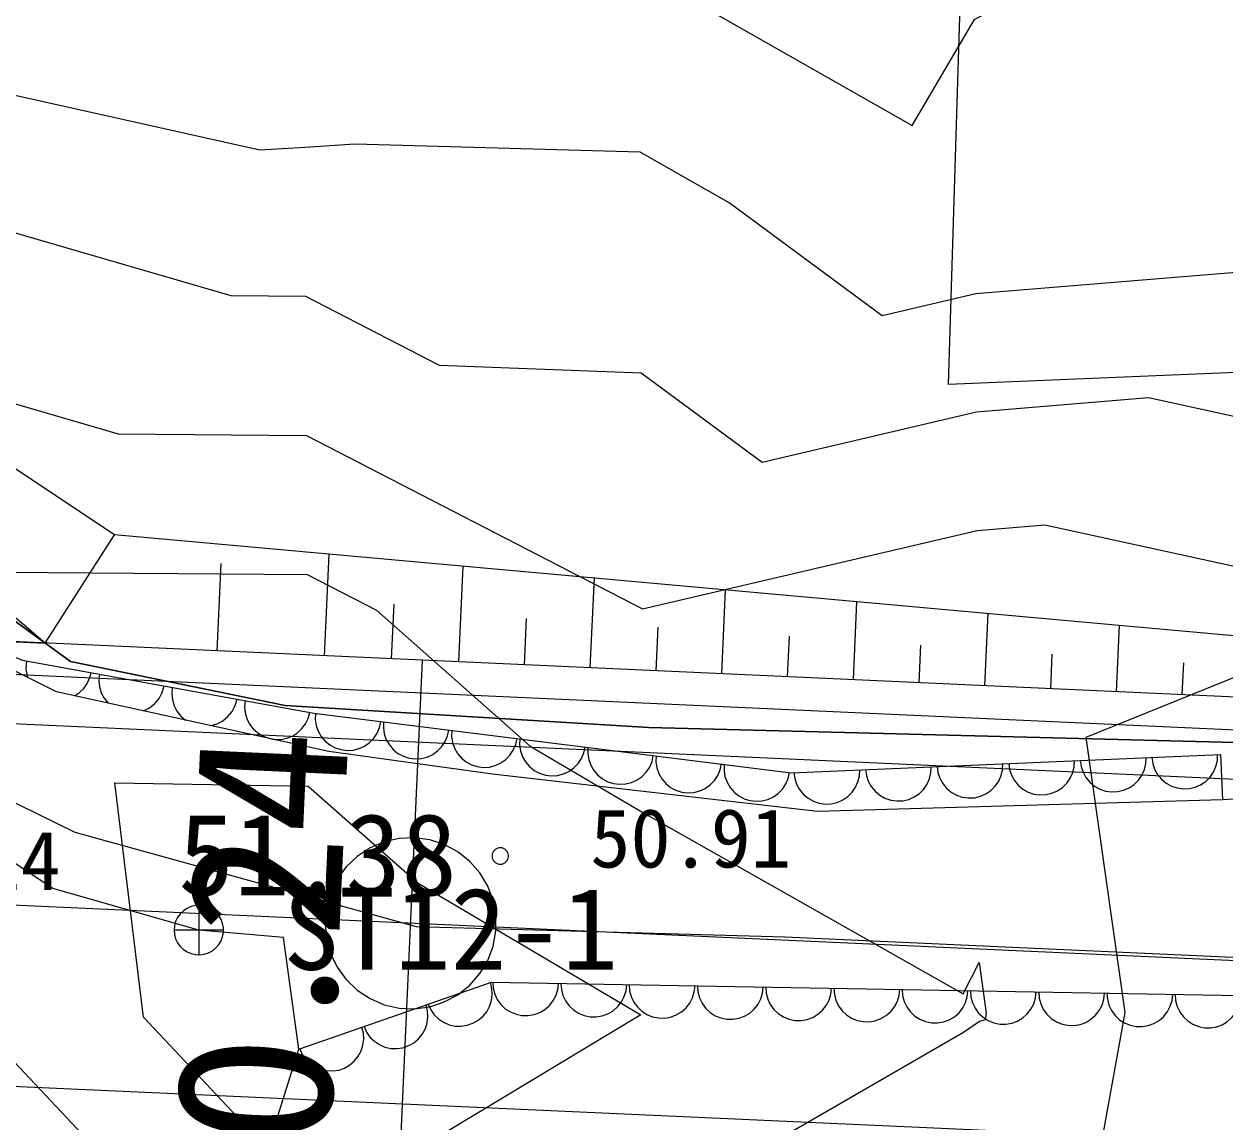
# Model space of a CAD drawing. Extents: x 42655 to 43811, y -141820 to -141156.
# Drawn here: x 43602.29 to 43620.52, y -141351.2 to -141334.52 of the extents above; entities that cross this region are included whole.
import ezdxf

# ---------------------------------------------------------------- set-up
doc = ezdxf.new("R2010")
doc.units = 0
for name, color, linetype in [('D-BMK-HTXT_1', 7, 'Continuous'), ('D-BMK_1', 7, 'Continuous'), ('D-STR-STR4_1', 7, 'Continuous'), ('D-STR_1', 7, 'Continuous'), ('ZE_HICN', 7, 'Continuous'), ('ZE_LWCN', 7, 'Continuous'), ('地形', 7, 'Continuous'), ('現況道路ﾊｯﾁ', 7, 'Continuous')]:
    doc.layers.add(name, color=color, linetype=linetype)

msp = doc.modelspace()

# ---------------------------------------------------------------- linework, layer by layer
at = {"layer": 'D-BMK-HTXT_1'}
msp.add_line((43607.984, -141352.178), (43608.347, -141344.186), dxfattribs=at)
msp.add_lwpolyline([(43606.865, -141348.182), (43606.886, -141348.414), (43606.948, -141348.639), (43607.049, -141348.849), (43607.186, -141349.038), (43607.355, -141349.199), (43607.549, -141349.327), (43607.764, -141349.419), (43607.991, -141349.47), (43608.224, -141349.481), (43608.455, -141349.45), (43608.676, -141349.378), (43608.882, -141349.267), (43609.064, -141349.122), (43609.217, -141348.946), (43609.337, -141348.746), (43609.419, -141348.528), (43609.46, -141348.299), (43609.46, -141348.066), (43609.419, -141347.836), (43609.337, -141347.618), (43609.217, -141347.418), (43609.064, -141347.243), (43608.882, -141347.097), (43608.676, -141346.987), (43608.455, -141346.915), (43608.224, -141346.884), (43607.991, -141346.894), (43607.764, -141346.946), (43607.549, -141347.037), (43607.355, -141347.166), (43607.186, -141347.327), (43607.049, -141347.515), (43606.948, -141347.725), (43606.886, -141347.95), (43606.865, -141348.182)], dxfattribs=at)
at = {"layer": 'D-BMK_1'}
msp.add_lwpolyline([(43648.124, -141349.997), (43439.808, -141340.537)], dxfattribs=at)
at = {"layer": 'D-STR-STR4_1'}
for p, q in [((43602.616, -141343.926), (43603.668, -141342.28)), ((43606.858, -141344.119), (43606.928, -141342.574)), ((43605.225, -141344.045), (43605.285, -141342.718)), ((43608.896, -141344.211), (43608.962, -141342.758)), ((43610.894, -141344.302), (43610.956, -141342.938)), ((43612.892, -141344.393), (43612.95, -141343.118)), ((43614.89, -141344.483), (43614.944, -141343.298)), ((43607.877, -141344.165), (43607.915, -141343.338)), ((43616.888, -141344.574), (43616.938, -141343.477)), ((43609.895, -141344.257), (43609.927, -141343.552)), ((43618.886, -141344.665), (43618.932, -141343.657)), ((43611.893, -141344.347), (43611.923, -141343.687)), ((43613.891, -141344.438), (43613.919, -141343.823)), ((43615.889, -141344.529), (43615.915, -141343.958)), ((43617.887, -141344.62), (43617.911, -141344.094)), ((43619.885, -141344.71), (43619.907, -141344.229))]:
    msp.add_line(p, q, dxfattribs=at)
msp.add_lwpolyline([(43638.316, -141345.547), (43628.353, -141344.508), (43603.668, -141342.28), (43590.203, -141333.314)], dxfattribs=at)
at = {"layer": 'D-STR_1'}
msp.add_line((43648.306, -141346.001), (43558.398, -141341.918), dxfattribs=at)
for points in [[(43586.948, -141334.715), (43597.534, -141343.695), (43602.616, -141343.926), (43590.203, -141333.314), (43586.948, -141334.715)], [(43648.283, -141346.5), (43439.967, -141337.04)], [(43648.249, -141347.25), (43439.933, -141337.79)], [(43647.999, -141352.744), (43439.683, -141343.284)]]:
    msp.add_lwpolyline(points, dxfattribs=at)
at = {"layer": 'ZE_HICN'}
msp.add_lwpolyline([(43602.007, -141342.848), (43606.596, -141342.884), (43607.648, -141343.427), (43609.983, -141345.491), (43611.701, -141346.505), (43616.56, -141349.254), (43616.8, -141348.776), (43616.909, -141349.546), (43616.89, -141349.65), (43616.804, -141349.675), (43616.563, -141349.841), (43611.73, -141352.637), (43610.022, -141353.666), (43606.653, -141355.088), (43601.744, -141349.865)], dxfattribs=at)
at = {"layer": 'ZE_LWCN'}
for points in [[(43575.967, -141321.969), (43580.305, -141324.147), (43581.066, -141324.063), (43581.542, -141324.489), (43586.154, -141324.055), (43587.095, -141325.037), (43591.266, -141329.196), (43592.838, -141329.269), (43594.862, -141331.163), (43596.367, -141331.908), (43600.463, -141332.34), (43601.463, -141333.465), (43603.837, -141333.993), (43606.553, -141333.829), (43609.529, -141333.65), (43611.64, -141333.708), (43615.783, -141336.067), (43616.732, -141334.455), (43618.662, -141333.393), (43621.813, -141332.893)], [(43620.95, -141338.277), (43616.752, -141338.623), (43615.326, -141338.957), (43613.001, -141337.239), (43611.653, -141336.472), (43607.32, -141336.351), (43606.565, -141336.397), (43605.876, -141336.438), (43601.472, -141335.459), (43599.619, -141333.373), (43596.372, -141333.03), (43592.62, -141331.173), (43591.862, -141330.463), (43591.272, -141330.436), (43587.62, -141326.795), (43586.159, -141325.292), (43585.831, -141325.442), (43581.075, -141325.961), (43579.554, -141325.073), (43575.974, -141323.275)], [(43621.85, -141340.745), (43619.374, -141340.204), (43616.76, -141340.42), (43613.506, -141341.183), (43611.669, -141339.825), (43608.603, -141339.71), (43606.575, -141338.663), (43605.437, -141338.654), (43601.482, -141337.502), (43601.34, -141337.295), (43598.774, -141334.406), (43596.378, -141334.153), (43591.911, -141331.942), (43591.278, -141331.644), (43590.601, -141332.005), (43590.874, -141331.182), (43586.164, -141326.334), (43584.467, -141327.109), (43581.082, -141327.479), (43576.984, -141325.085), (43575.98, -141324.58)], [(43576.034, -141336.077), (43578.956, -141331.238), (43577.483, -141326.89), (43581.089, -141328.997), (43583.104, -141328.777), (43586.169, -141327.377), (43589.871, -141331.186), (43588.915, -141334.067), (43591.283, -141332.804), (43593.5, -141333.849), (43596.383, -141335.275), (43597.93, -141335.438), (43599.586, -141337.303), (43601.494, -141340.102), (43603.722, -141340.751), (43606.586, -141340.773), (43611.686, -141343.408), (43616.769, -141342.216), (43617.799, -141342.131), (43621.861, -141343.019)], [(43621.865, -141343.968), (43618.421, -141345.359), (43619.011, -141349.536), (43618.619, -141351.724), (43616.816, -141352.254), (43611.745, -141355.733), (43607.372, -141356.615), (43606.66, -141356.449), (43606.01, -141356.548), (43603.971, -141355.77), (43601.557, -141353.302), (43598.972, -141352.759), (43598.387, -141349.634), (43598.093, -141347.635), (43596.444, -141348.058), (43593.602, -141343.494), (43593.569, -141340.772), (43591.326, -141341.846), (43588.91, -141340.597), (43586.232, -141340.589), (43582.587, -141341.805), (43581.147, -141341.214), (43578.449, -141340.303), (43576.059, -141341.292)], [(43606.64, -141352.3), (43604.109, -141349.607), (43603.673, -141346.051), (43606.611, -141346.099), (43608.28, -141347.574), (43611.664, -141349.571), (43608.299, -141351.6), (43606.64, -141352.3)]]:
    msp.add_lwpolyline(points, dxfattribs=at)
at = {"layer": '地形'}
for p, q in [((43604.947, -141347.911), (43604.947, -141348.661)), ((43605.322, -141348.286), (43604.572, -141348.286))]:
    msp.add_line(p, q, dxfattribs=at)
for points in [[(43574.814, -141313.867), (43574.061, -141317.628), (43574.061, -141320.219), (43575.232, -141321.221), (43578.075, -141322.559), (43580.334, -141325.233), (43583.512, -141327.824), (43587.108, -141331.083), (43590.621, -141333.256), (43593.13, -141335.847), (43595.388, -141337.853), (43597.145, -141339.273), (43600.239, -141342.199), (43602.999, -141344.204), (43606.261, -141344.873), (43611.781, -141345.207), (43621.483, -141345.458)], [(43549.208, -141319.961), (43556.867, -141320.753), (43567.431, -141322.178), (43571.973, -141322.864), (43574.086, -141324.131), (43583.297, -141331.692), (43590.642, -141338.347), (43593.759, -141341.303), (43600.265, -141345.426), (43603.065, -141346.799), (43608.248, -141348.229), (43613.847, -141348.387), (43631.813, -141349.201), (43653.781, -141346.583), (43661.115, -141345.834), (43670.949, -141346.829), (43671.768, -141347.675)], [(43628.738, -141345.821), (43620.496, -141346.308), (43614.344, -141346.486), (43609.411, -141345.917), (43606.922, -141345.575), (43602.787, -141344.666), (43600.173, -141343.368), (43595.089, -141339.575), (43593.827, -141338.836), (43587.334, -141334.324), (43581.848, -141330.333), (43581.132, -141329.474), (43575.037, -141323.875), (43570.779, -141321.115)], [(43616.335, -141339.999), (43616.833, -141323.887), (43623.15, -141323.887), (43622.887, -141339.727), (43616.335, -141339.999)], [(43606.465, -141350.095), (43606.232, -141348.4), (43604.947, -141348.286), (43602.731, -141347.653), (43596.32, -141343.399), (43593.382, -141341.522), (43591.025, -141340.112)], [(43600.173, -141343.368), (43602.268, -141344.186), (43606.697, -141344.992), (43613.943, -141345.895), (43620.467, -141345.618), (43620.496, -141346.308), (43614.344, -141346.486), (43609.411, -141345.917), (43606.922, -141345.575), (43602.787, -141344.666), (43600.173, -141343.368)], [(43602.329, -141344.198), (43602.323, -141344.324), (43602.348, -141344.448)], [(43603.061, -141344.726), (43603.135, -141344.677), (43603.199, -141344.615), (43603.251, -141344.543), (43603.29, -141344.462), (43603.313, -141344.377)], [(43603.437, -141344.399), (43603.429, -141344.494), (43603.439, -141344.589), (43603.467, -141344.68), (43603.512, -141344.764), (43603.572, -141344.839)], [(43604.106, -141344.956), (43604.198, -141344.91), (43604.278, -141344.846), (43604.344, -141344.767), (43604.392, -141344.677), (43604.421, -141344.578)], [(43604.544, -141344.6), (43604.536, -141344.694), (43604.546, -141344.788), (43604.573, -141344.878), (43604.616, -141344.961), (43604.674, -141345.035), (43604.745, -141345.097)], [(43605.129, -141345.181), (43605.225, -141345.153), (43605.314, -141345.106), (43605.391, -141345.042), (43605.454, -141344.964), (43605.5, -141344.876), (43605.528, -141344.779)], [(43605.652, -141344.802), (43605.644, -141344.894), (43605.653, -141344.986), (43605.678, -141345.074), (43605.72, -141345.157), (43605.776, -141345.23), (43605.844, -141345.292), (43605.923, -141345.34), (43606.009, -141345.373), (43606.1, -141345.389), (43606.192, -141345.389), (43606.283, -141345.371), (43606.369, -141345.338), (43606.447, -141345.289), (43606.515, -141345.226), (43606.57, -141345.152), (43606.611, -141345.07), (43606.636, -141344.981)], [(43606.719, -141344.995), (43606.716, -141345.087), (43606.73, -141345.178), (43606.76, -141345.265), (43606.807, -141345.345), (43606.867, -141345.415), (43606.938, -141345.473), (43607.02, -141345.517), (43607.108, -141345.545), (43607.199, -141345.556), (43607.291, -141345.551), (43607.381, -141345.528), (43607.465, -141345.49), (43607.54, -141345.436), (43607.604, -141345.37), (43607.655, -141345.293), (43607.691, -141345.208), (43607.711, -141345.118)], [(43607.754, -141345.124), (43607.751, -141345.216), (43607.765, -141345.307), (43607.796, -141345.394), (43607.842, -141345.474), (43607.902, -141345.544), (43607.973, -141345.602), (43608.055, -141345.646), (43608.143, -141345.674), (43608.234, -141345.685), (43608.326, -141345.68), (43608.416, -141345.657), (43608.5, -141345.619), (43608.575, -141345.565), (43608.639, -141345.499), (43608.69, -141345.422), (43608.726, -141345.337), (43608.746, -141345.247)], [(43608.789, -141345.253), (43608.786, -141345.345), (43608.8, -141345.436), (43608.831, -141345.523), (43608.877, -141345.603), (43608.937, -141345.673), (43609.009, -141345.731), (43609.09, -141345.775), (43609.178, -141345.803), (43609.269, -141345.814), (43609.361, -141345.809), (43609.451, -141345.786), (43609.535, -141345.748), (43609.61, -141345.694), (43609.674, -141345.628), (43609.725, -141345.551), (43609.761, -141345.466), (43609.781, -141345.376)], [(43609.824, -141345.382), (43609.821, -141345.474), (43609.835, -141345.565), (43609.866, -141345.652), (43609.912, -141345.732), (43609.972, -141345.802), (43610.044, -141345.86), (43610.125, -141345.904), (43610.213, -141345.932), (43610.304, -141345.943), (43610.396, -141345.938), (43610.486, -141345.915), (43610.57, -141345.877), (43610.645, -141345.823), (43610.709, -141345.757), (43610.76, -141345.68), (43610.796, -141345.595), (43610.816, -141345.505)], [(43610.859, -141345.511), (43610.856, -141345.603), (43610.87, -141345.694), (43610.901, -141345.781), (43610.947, -141345.861), (43611.007, -141345.931), (43611.079, -141345.989), (43611.16, -141346.033), (43611.248, -141346.061), (43611.339, -141346.072), (43611.432, -141346.067), (43611.521, -141346.044), (43611.605, -141346.006), (43611.68, -141345.952), (43611.745, -141345.886), (43611.796, -141345.809), (43611.832, -141345.724), (43611.851, -141345.634)], [(43611.894, -141345.64), (43611.891, -141345.732), (43611.905, -141345.823), (43611.936, -141345.91), (43611.982, -141345.99), (43612.042, -141346.06), (43612.114, -141346.118), (43612.195, -141346.162), (43612.283, -141346.19), (43612.375, -141346.201), (43612.467, -141346.196), (43612.556, -141346.173), (43612.64, -141346.135), (43612.715, -141346.081), (43612.78, -141346.015), (43612.831, -141345.938), (43612.867, -141345.853), (43612.886, -141345.763)], [(43618.337, -141345.709), (43618.349, -141345.8), (43618.378, -141345.888), (43618.423, -141345.968), (43618.481, -141346.04), (43618.552, -141346.099), (43618.633, -141346.144), (43618.72, -141346.174), (43618.811, -141346.187), (43618.903, -141346.183), (43618.993, -141346.162), (43619.078, -141346.125), (43619.154, -141346.073), (43619.22, -141346.008), (43619.272, -141345.932), (43619.31, -141345.848), (43619.331, -141345.758), (43619.336, -141345.666)], [(43619.424, -141345.662), (43619.437, -141345.754), (43619.465, -141345.841), (43619.51, -141345.922), (43619.569, -141345.993), (43619.64, -141346.053), (43619.72, -141346.098), (43619.807, -141346.127), (43619.899, -141346.141), (43619.991, -141346.137), (43620.081, -141346.116), (43620.165, -141346.079), (43620.242, -141346.027), (43620.307, -141345.962), (43620.36, -141345.886), (43620.397, -141345.802), (43620.419, -141345.712), (43620.423, -141345.62)], [(43612.929, -141345.769), (43612.926, -141345.861), (43612.94, -141345.952), (43612.971, -141346.039), (43613.017, -141346.119), (43613.077, -141346.189), (43613.149, -141346.247), (43613.23, -141346.291), (43613.318, -141346.319), (43613.41, -141346.33), (43613.502, -141346.325), (43613.591, -141346.302), (43613.675, -141346.264), (43613.75, -141346.21), (43613.815, -141346.144), (43613.866, -141346.067), (43613.902, -141345.982), (43613.922, -141345.892)], [(43613.987, -141345.893), (43613.999, -141345.985), (43614.028, -141346.072), (43614.073, -141346.153), (43614.132, -141346.224), (43614.203, -141346.283), (43614.283, -141346.329), (43614.37, -141346.358), (43614.462, -141346.371), (43614.554, -141346.367), (43614.644, -141346.347), (43614.728, -141346.31), (43614.805, -141346.258), (43614.87, -141346.193), (43614.923, -141346.117), (43614.96, -141346.033), (43614.982, -141345.943), (43614.986, -141345.851)], [(43615.074, -141345.847), (43615.087, -141345.938), (43615.116, -141346.026), (43615.16, -141346.107), (43615.219, -141346.178), (43615.29, -141346.237), (43615.37, -141346.282), (43615.458, -141346.312), (43615.549, -141346.325), (43615.641, -141346.321), (43615.731, -141346.3), (43615.816, -141346.263), (43615.892, -141346.212), (43615.958, -141346.147), (43616.01, -141346.071), (43616.048, -141345.986), (43616.069, -141345.897), (43616.074, -141345.805)], [(43616.162, -141345.801), (43616.174, -141345.892), (43616.203, -141345.98), (43616.248, -141346.061), (43616.307, -141346.132), (43616.377, -141346.191), (43616.458, -141346.236), (43616.545, -141346.266), (43616.636, -141346.279), (43616.729, -141346.275), (43616.819, -141346.254), (43616.903, -141346.217), (43616.979, -141346.165), (43617.045, -141346.1), (43617.097, -141346.025), (43617.135, -141345.94), (43617.156, -141345.851), (43617.161, -141345.758)], [(43617.249, -141345.755), (43617.262, -141345.846), (43617.291, -141345.934), (43617.335, -141346.014), (43617.394, -141346.086), (43617.465, -141346.145), (43617.545, -141346.19), (43617.633, -141346.22), (43617.724, -141346.233), (43617.816, -141346.229), (43617.906, -141346.208), (43617.991, -141346.171), (43618.067, -141346.119), (43618.132, -141346.054), (43618.185, -141345.978), (43618.222, -141345.894), (43618.244, -141345.804), (43618.248, -141345.712)], [(43609.402, -141347.161), (43609.404, -141347.183), (43609.41, -141347.205), (43609.42, -141347.225), (43609.433, -141347.243), (43609.449, -141347.259), (43609.468, -141347.271), (43609.488, -141347.28), (43609.51, -141347.285), (43609.533, -141347.286), (43609.555, -141347.283), (43609.576, -141347.276), (43609.596, -141347.265), (43609.613, -141347.251), (43609.628, -141347.235), (43609.64, -141347.215), (43609.647, -141347.194), (43609.651, -141347.172), (43609.651, -141347.15), (43609.647, -141347.128), (43609.64, -141347.107), (43609.628, -141347.088), (43609.613, -141347.071), (43609.596, -141347.057), (43609.576, -141347.046), (43609.555, -141347.039), (43609.533, -141347.036), (43609.51, -141347.037), (43609.488, -141347.042), (43609.468, -141347.051), (43609.449, -141347.063), (43609.433, -141347.079), (43609.42, -141347.097), (43609.41, -141347.117), (43609.404, -141347.139), (43609.402, -141347.161)], [(43604.572, -141348.286), (43604.578, -141348.353), (43604.596, -141348.418), (43604.625, -141348.478), (43604.665, -141348.533), (43604.713, -141348.579), (43604.77, -141348.616), (43604.831, -141348.643), (43604.897, -141348.658), (43604.964, -141348.661), (43605.031, -141348.652), (43605.095, -141348.631), (43605.154, -141348.599), (43605.206, -141348.557), (43605.251, -141348.506), (43605.285, -141348.449), (43605.309, -141348.386), (43605.321, -141348.32), (43605.321, -141348.252), (43605.309, -141348.186), (43605.285, -141348.123), (43605.251, -141348.066), (43605.206, -141348.015), (43605.154, -141347.973), (43605.095, -141347.941), (43605.031, -141347.92), (43604.964, -141347.911), (43604.897, -141347.914), (43604.831, -141347.929), (43604.77, -141347.956), (43604.713, -141347.993), (43604.665, -141348.039), (43604.625, -141348.094), (43604.596, -141348.154), (43604.578, -141348.219), (43604.572, -141348.286)], [(43606.094, -141351.291), (43606.465, -141350.095), (43609.393, -141349.077), (43627.016, -141349.393), (43633.243, -141352.378), (43641.961, -141355.226), (43643.409, -141355.383)], [(43608.433, -141349.411), (43608.471, -141349.495), (43608.524, -141349.571), (43608.59, -141349.635), (43608.667, -141349.686), (43608.751, -141349.723), (43608.841, -141349.743), (43608.934, -141349.746), (43609.025, -141349.732), (43609.112, -141349.702), (43609.192, -141349.656), (43609.263, -141349.597), (43609.321, -141349.525), (43609.365, -141349.444), (43609.393, -141349.356), (43609.405, -141349.265), (43609.399, -141349.172), (43609.377, -141349.083)], [(43609.412, -141349.078), (43609.418, -141349.17), (43609.442, -141349.259), (43609.482, -141349.342), (43609.536, -141349.417), (43609.603, -141349.48), (43609.681, -141349.53), (43609.766, -141349.565), (43609.856, -141349.584), (43609.949, -141349.585), (43610.04, -141349.57), (43610.126, -141349.538), (43610.206, -141349.491), (43610.275, -141349.43), (43610.332, -141349.357), (43610.374, -141349.276), (43610.401, -141349.187), (43610.411, -141349.096)], [(43610.448, -141349.096), (43610.455, -141349.188), (43610.479, -141349.277), (43610.518, -141349.361), (43610.573, -141349.435), (43610.64, -141349.499), (43610.717, -141349.549), (43610.803, -141349.584), (43610.893, -141349.602), (43610.985, -141349.604), (43611.076, -141349.588), (43611.163, -141349.557), (43611.242, -141349.51), (43611.312, -141349.449), (43611.368, -141349.376), (43611.411, -141349.294), (43611.438, -141349.206), (43611.448, -141349.114)], [(43611.485, -141349.115), (43611.492, -141349.207), (43611.515, -141349.296), (43611.555, -141349.379), (43611.609, -141349.454), (43611.676, -141349.517), (43611.754, -141349.567), (43611.839, -141349.602), (43611.93, -141349.621), (43612.022, -141349.622), (43612.113, -141349.607), (43612.2, -141349.575), (43612.279, -141349.528), (43612.348, -141349.467), (43612.405, -141349.394), (43612.448, -141349.313), (43612.474, -141349.224), (43612.485, -141349.133)], [(43612.521, -141349.133), (43612.528, -141349.225), (43612.552, -141349.315), (43612.592, -141349.398), (43612.646, -141349.472), (43612.713, -141349.536), (43612.791, -141349.586), (43612.876, -141349.621), (43612.966, -141349.639), (43613.059, -141349.641), (43613.15, -141349.626), (43613.236, -141349.594), (43613.316, -141349.547), (43613.385, -141349.486), (43613.442, -141349.413), (43613.484, -141349.331), (43613.511, -141349.243), (43613.521, -141349.151)], [(43613.558, -141349.152), (43613.565, -141349.244), (43613.589, -141349.333), (43613.628, -141349.416), (43613.683, -141349.491), (43613.75, -141349.554), (43613.827, -141349.604), (43613.913, -141349.639), (43614.003, -141349.658), (43614.095, -141349.659), (43614.186, -141349.644), (43614.273, -141349.612), (43614.352, -141349.565), (43614.421, -141349.504), (43614.478, -141349.432), (43614.521, -141349.35), (43614.548, -141349.261), (43614.558, -141349.17)], [(43614.595, -141349.17), (43614.602, -141349.262), (43614.625, -141349.352), (43614.665, -141349.435), (43614.719, -141349.51), (43614.786, -141349.573), (43614.864, -141349.623), (43614.949, -141349.658), (43615.04, -141349.676), (43615.132, -141349.678), (43615.223, -141349.663), (43615.309, -141349.631), (43615.389, -141349.584), (43615.458, -141349.523), (43615.515, -141349.45), (43615.558, -141349.368), (43615.584, -141349.28), (43615.595, -141349.188)], [(43615.631, -141349.189), (43615.638, -141349.281), (43615.662, -141349.37), (43615.702, -141349.453), (43615.756, -141349.528), (43615.823, -141349.591), (43615.9, -141349.641), (43615.986, -141349.676), (43616.076, -141349.695), (43616.169, -141349.697), (43616.26, -141349.681), (43616.346, -141349.649), (43616.425, -141349.602), (43616.495, -141349.541), (43616.552, -141349.469), (43616.594, -141349.387), (43616.621, -141349.299), (43616.631, -141349.207)], [(43616.668, -141349.208), (43616.675, -141349.3), (43616.699, -141349.389), (43616.738, -141349.472), (43616.792, -141349.547), (43616.86, -141349.61), (43616.937, -141349.66), (43617.023, -141349.695), (43617.113, -141349.713), (43617.205, -141349.715), (43617.296, -141349.7), (43617.383, -141349.668), (43617.462, -141349.621), (43617.531, -141349.56), (43617.588, -141349.487), (43617.631, -141349.405), (43617.658, -141349.317), (43617.668, -141349.225)], [(43617.705, -141349.226), (43617.712, -141349.318), (43617.735, -141349.407), (43617.775, -141349.491), (43617.829, -141349.565), (43617.896, -141349.629), (43617.974, -141349.679), (43618.059, -141349.713), (43618.15, -141349.732), (43618.242, -141349.734), (43618.333, -141349.718), (43618.419, -141349.687), (43618.499, -141349.639), (43618.568, -141349.578), (43618.625, -141349.506), (43618.668, -141349.424), (43618.694, -141349.336), (43618.704, -141349.244)], [(43618.741, -141349.245), (43618.748, -141349.337), (43618.772, -141349.426), (43618.811, -141349.509), (43618.866, -141349.584), (43618.933, -141349.647), (43619.01, -141349.697), (43619.096, -141349.732), (43619.186, -141349.751), (43619.278, -141349.752), (43619.369, -141349.737), (43619.456, -141349.705), (43619.535, -141349.658), (43619.605, -141349.597), (43619.662, -141349.524), (43619.704, -141349.442), (43619.731, -141349.354), (43619.741, -141349.263)], [(43619.778, -141349.263), (43619.785, -141349.355), (43619.808, -141349.444), (43619.848, -141349.528), (43619.902, -141349.602), (43619.969, -141349.666), (43620.047, -141349.716), (43620.132, -141349.75), (43620.223, -141349.769), (43620.315, -141349.771), (43620.406, -141349.755), (43620.493, -141349.724), (43620.572, -141349.676), (43620.641, -141349.616), (43620.698, -141349.543), (43620.741, -141349.461), (43620.768, -141349.373), (43620.778, -141349.281)], [(43607.457, -141349.75), (43607.495, -141349.834), (43607.548, -141349.91), (43607.614, -141349.974), (43607.691, -141350.026), (43607.775, -141350.062), (43607.865, -141350.082), (43607.958, -141350.085), (43608.049, -141350.072), (43608.136, -141350.041), (43608.216, -141349.996), (43608.286, -141349.936), (43608.345, -141349.864), (43608.389, -141349.783), (43608.417, -141349.695), (43608.429, -141349.604), (43608.423, -141349.512), (43608.401, -141349.422)], [(43606.481, -141350.09), (43606.519, -141350.174), (43606.572, -141350.249), (43606.638, -141350.314), (43606.714, -141350.365), (43606.799, -141350.401), (43606.889, -141350.421), (43606.981, -141350.425), (43607.073, -141350.411), (43607.16, -141350.381), (43607.24, -141350.335), (43607.31, -141350.275), (43607.368, -141350.203), (43607.412, -141350.122), (43607.441, -141350.035), (43607.453, -141349.943), (43607.447, -141349.851), (43607.425, -141349.761)], [(43606.131, -141351.171), (43606.221, -141351.19), (43606.314, -141351.192), (43606.405, -141351.177), (43606.491, -141351.146), (43606.571, -141351.099), (43606.641, -141351.039), (43606.698, -141350.966), (43606.741, -141350.885), (43606.768, -141350.797), (43606.779, -141350.705), (43606.773, -141350.613), (43606.75, -141350.524), (43606.71, -141350.44), (43606.657, -141350.365), (43606.59, -141350.301), (43606.513, -141350.251), (43606.427, -141350.216)]]:
    msp.add_lwpolyline(points, dxfattribs=at)
at = {"layer": '現況道路ﾊｯﾁ'}
for points in [[(43621.483, -141345.458), (43611.781, -141345.207), (43606.261, -141344.873), (43602.999, -141344.204), (43600.239, -141342.199), (43597.145, -141339.273), (43595.388, -141337.853), (43593.13, -141335.847), (43590.621, -141333.256), (43587.108, -141331.083), (43583.512, -141327.824), (43580.334, -141325.233), (43578.075, -141322.559), (43575.232, -141321.221), (43574.061, -141320.219), (43574.061, -141317.628), (43574.814, -141313.867)], [(43549.208, -141319.961), (43556.867, -141320.753), (43567.431, -141322.178), (43571.973, -141322.864), (43574.086, -141324.131), (43583.297, -141331.692), (43590.642, -141338.347), (43593.759, -141341.303), (43600.265, -141345.426), (43603.065, -141346.799), (43608.248, -141348.229), (43613.847, -141348.387), (43631.813, -141349.201)]]:
    msp.add_lwpolyline(points, dxfattribs=at)

# ---------------------------------------------------------------- texts
at = {"layer": 'D-BMK-HTXT_1'}
msp.add_text('NO.24', height=2.3065, rotation=87.3991, dxfattribs=at).set_placement((43606.865, -141353.128))
at = {"layer": '地形'}
for s, height, p in [('51.38', 1.2448, (43604.635, -141347.758)), ('50.91', 0.8962, (43610.895, -141347.336)), ('52.24', 0.8962, (43599.8, -141347.678)), ('ST12-1', 1.2448, (43606.232, -141348.888))]:
    msp.add_text(s, height=height, dxfattribs=at).set_placement(p)

doc.saveas('drawing.dxf')
